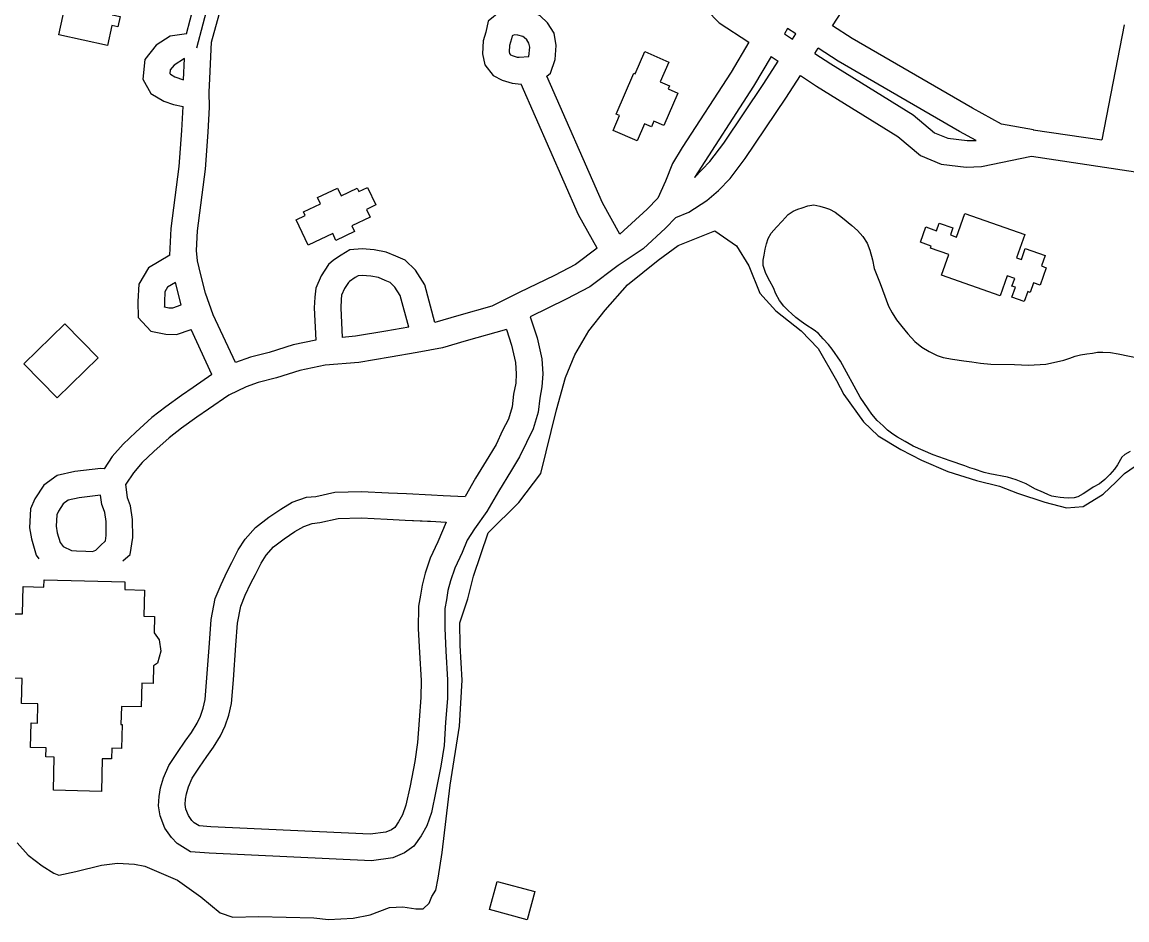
# Model space of a CAD drawing. Extents: x 3704301 to 3742427, y 506229 to 532009.
# Drawn here: x 3717640 to 3718892, y 513641 to 514658 of the extents above; entities that cross this region are included whole.
import ezdxf

# ---------------------------------------------------------------- set-up
doc = ezdxf.new("R2010")
doc.units = 0
for name, color, linetype in [('V-BLDG-OTLN', 7, 'Continuous'), ('V-ROAD-CNTR', 7, 'Continuous'), ('V-SITE-OTLN', 7, 'Continuous'), ('V-TOPO-SHOR', 7, 'Continuous')]:
    doc.layers.add(name, color=color, linetype=linetype)

msp = doc.modelspace()

# ---------------------------------------------------------------- linework, layer by layer
at = {"layer": 'V-BLDG-OTLN'}
for points in [[(3717681.3, 514643.5), (3717693.9, 514701.2), (3717746.8, 514689.7), (3717741.7, 514666.4), (3717750.8, 514664.5), (3717748.2, 514652.7), (3717741.4, 514654.2), (3717736.4, 514631.5)], [(3718312.8, 514553.8), (3718333, 514600.1), (3718334.3, 514599.6), (3718345.2, 514624.6), (3718372.5, 514612.8), (3718362.7, 514590.4), (3718373.3, 514585.7), (3718371.9, 514582.4), (3718382.7, 514577.7), (3718366.8, 514541.1), (3718355.6, 514545.9), (3718352.8, 514539.4), (3718345, 514542.7), (3718336.6, 514523.5), (3718309.5, 514535.4), (3718316.8, 514552.1)], [(3718034.2, 514437), (3718013.4, 514427.2), (3718016.4, 514420.8), (3717995.4, 514410.8), (3717991.8, 514418.6), (3717963.7, 514405.3), (3717950.2, 514433.9), (3717960.6, 514438.8), (3717958.6, 514443.1), (3717977.8, 514452.1), (3717974.5, 514459.3), (3717997.1, 514470), (3718001.1, 514461.4), (3718019.5, 514470.1), (3718021.3, 514466.2), (3718031.1, 514470.8), (3718040.5, 514450.9), (3718030, 514445.9)], [(3718707.8, 514441.4), (3718775.8, 514417.5), (3718766.5, 514391.2), (3718772, 514389.3), (3718776.4, 514401.6), (3718798.9, 514393.7), (3718794.7, 514381.8), (3718800.3, 514379.8), (3718793.4, 514360.1), (3718785.9, 514362.8), (3718782.1, 514351.9), (3718779.2, 514352.9), (3718775.1, 514341.4), (3718761.2, 514346.3), (3718765.2, 514357.6), (3718761.4, 514358.9), (3718764.5, 514367.7), (3718756, 514370.7), (3718748.1, 514348.1), (3718681.7, 514371.5), (3718689.9, 514394.8), (3718669.1, 514402.1), (3718669.9, 514404.3), (3718657.6, 514408.6), (3718663.7, 514426), (3718676, 514421.7), (3718679, 514430.3), (3718694.4, 514424.9), (3718691.6, 514417), (3718698.4, 514414.6)], [(3717725.8, 514277.9), (3717679.3, 514232.5), (3717641.7, 514271), (3717688.3, 514316.4)], [(3718212.1, 513641), (3718169.5, 513652.6), (3718178.2, 513684.6), (3718220.8, 513673)]]:
    msp.add_lwpolyline(points, close=True, dxfattribs=at)
msp.add_lwpolyline([(3717631.4, 513987.9), (3717640.2, 513987.7), (3717641.1, 514018.8), (3717664.4, 514018.1), (3717664.7, 514026.4), (3717756.3, 514023.8), (3717756.1, 514015.3), (3717778.5, 514014.7), (3717777.7, 513985), (3717789.7, 513984.7), (3717789.2, 513966.1), (3717794.9, 513958.4), (3717797.1, 513945.5), (3717793, 513931.9), (3717788.6, 513928.8), (3717788.1, 513908.9), (3717775.3, 513909.2), (3717774.6, 513882.2), (3717752.2, 513882.8), (3717751.7, 513862.5), (3717753, 513862.4), (3717752.3, 513835.3), (3717741.2, 513835.6), (3717740.9, 513823.3), (3717730.5, 513823.6), (3717729.5, 513786.4), (3717675.1, 513787.9), (3717676.2, 513825.5), (3717666.5, 513825.8), (3717666.8, 513835.8), (3717649.3, 513836.3), (3717650.1, 513864.1), (3717657, 513863.9), (3717657.6, 513885.7), (3717639, 513886.2), (3717639.8, 513914.6), (3717629.7, 513914.9)], dxfattribs=at)
at = {"layer": 'V-ROAD-CNTR'}
for points in [[(3718558.1, 514653.8), (3718598.8, 514716.9), (3718698.6, 514872.4), (3718791.6, 515030.1)], [(3718391.1, 514733.3), (3718389.4, 514731.4), (3718389.8, 514710.9), (3718401.2, 514686.7), (3718429.5, 514657.1), (3718463.1, 514635.3)], [(3717825.9, 514644.6), (3717834.4, 514676.4)], [(3717851.6, 514682.8), (3717837.2, 514628.7)], [(3717854.5, 514635.4), (3717862.9, 514666.8)], [(3718317, 514418), (3718297.2, 514453.4), (3718234.2, 514596.7), (3718238.3, 514600.4), (3718243.9, 514615.6), (3718245, 514631.5), (3718242.5, 514645.5), (3718234.9, 514657.1), (3718226.8, 514665.2), (3718218.8, 514669.5), (3718207, 514673.2), (3718194.7, 514673.8), (3718181.8, 514670.4), (3718167.8, 514659.2), (3718165.2, 514646.7), (3718162.1, 514636.9), (3718161.4, 514622.2), (3718163.9, 514609.5), (3718173.6, 514597.4), (3718183.8, 514592.1), (3718194.9, 514588.9), (3718205.4, 514587.8)], [(3718507.2, 514650.9), (3718503.7, 514644.8)], [(3718516.6, 514644.8), (3718507.2, 514650.9)], [(3718785.9, 514536.2), (3718749.6, 514542.6), (3718716.5, 514560.4), (3718580.3, 514639.4), (3718558.1, 514653.8)], [(3718888.5, 514655), (3718863.1, 514524.6)], [(3717825.9, 514644.6), (3717807.4, 514642), (3717791.5, 514631.9), (3717778.7, 514615.8), (3717776.4, 514593.5), (3717785.5, 514577.3), (3717800.4, 514568.5), (3717811.4, 514564.8), (3717822.1, 514562.3)], [(3718214.1, 514619.2), (3718214.9, 514629.8), (3718214.1, 514634.2), (3718211.5, 514638.1), (3718208.8, 514640.8), (3718207.1, 514641.7), (3718201.6, 514643.4), (3718197.8, 514643.6), (3718195.6, 514643), (3718195, 514642.5), (3718194.2, 514639.1), (3718191.9, 514631.5), (3718191.5, 514624.5), (3718191.9, 514622.5), (3718193, 514621.1), (3718195, 514620.1), (3718200.7, 514618.5)], [(3718503.7, 514644.8), (3718512.8, 514638.9)], [(3718512.8, 514638.9), (3718516.6, 514644.8)], [(3717881.6, 514272.3), (3717856.4, 514326.5), (3717847.4, 514351.1), (3717842.2, 514371.7), (3717838.6, 514387.7), (3717837.4, 514399.2), (3717838.4, 514421.7), (3717847.4, 514491.3), (3717850.7, 514533.3), (3717852.1, 514561.6), (3717851.8, 514578.8), (3717852.6, 514594.3), (3717854.5, 514635.4)], [(3718463.1, 514635.3), (3718443.1, 514601.4), (3718387.7, 514515.9), (3718376.8, 514497.9), (3718368.6, 514477.7), (3718360.2, 514458.7), (3718347.9, 514446.1), (3718317, 514418)], [(3718538, 514622.6), (3718541.8, 514628.5)], [(3718720.7, 514524.1), (3718701.9, 514534.2), (3718564.6, 514613.8), (3718541.8, 514628.5)], [(3717823.6, 514616.8), (3717811.9, 514609.3), (3717807.6, 514603.9), (3717807.2, 514599.9), (3717807.7, 514599.1), (3717812.9, 514596), (3717822.5, 514592.7)], [(3717822.5, 514592.7), (3717823.6, 514616.8)], [(3718201, 514618.4), (3718202.8, 514618.2), (3718214.1, 514619.2)], [(3718488.4, 514619), (3718468.6, 514585.6), (3718401.6, 514482.2)], [(3718401.6, 514482.2), (3718419, 514500.3), (3718434.8, 514521), (3718480.2, 514588.4), (3718496.6, 514613.7)], [(3718488.4, 514619), (3718496.6, 514613.7)], [(3718538, 514622.6), (3718556.1, 514610.9), (3718649.6, 514552.9), (3718673.5, 514532.8), (3718688.8, 514526.6), (3718710.7, 514523.9), (3718720.7, 514524.1)], [(3718380.6, 514436.7), (3718395.1, 514442.6), (3718415.6, 514456), (3718429, 514467.4), (3718441.9, 514480.7), (3718459.2, 514503.5), (3718505.3, 514571.9), (3718521.8, 514597.4)], [(3718521.8, 514597.4), (3718540, 514585.6), (3718631.9, 514528.5), (3718657.8, 514506.8), (3718681.2, 514497.3), (3718709.3, 514493.9), (3718727, 514494.3), (3718783.7, 514506.2)], [(3718291.5, 514402.1), (3718270.3, 514439.9), (3718205.4, 514587.8)], [(3717807.1, 514393.9), (3717808.5, 514424.4), (3717817.6, 514494.4), (3717820.8, 514535.2), (3717822.1, 514562.3)], [(3718785.5, 514536.2), (3718863.1, 514524.6)], [(3718783.7, 514506.2), (3718949.1, 514481.4), (3718975.8, 514476.7), (3718993.1, 514474), (3719014.4, 514471.2), (3719044.7, 514464), (3719091.5, 514453.9)], [(3718380.6, 514436.7), (3718368.8, 514424.6), (3718343.3, 514401.3), (3718315.1, 514382.3), (3718283, 514358.1), (3718256.4, 514344.1), (3718215.4, 514324.3)], [(3718107.4, 514317.7), (3718095.9, 514360.5), (3718085.3, 514377), (3718073.7, 514388.2), (3718063.3, 514392.8), (3718052.3, 514397.6), (3718038.5, 514400.1), (3718025, 514401.1), (3718011.2, 514400.2), (3718001.1, 514394), (3717992.6, 514388.2), (3717986.9, 514383.4), (3717978.5, 514370.7), (3717972.5, 514356.8), (3717971.3, 514346.3), (3717970.7, 514334.2), (3717972.5, 514297.7)], [(3718291.5, 514402.1), (3718266.9, 514383.6), (3718242.9, 514370.9), (3718203, 514351.6), (3718172.1, 514336.4), (3718134.5, 514325.6), (3718107.4, 514317.7)], [(3717807.1, 514393.9), (3717782.8, 514379.7), (3717771.8, 514361.3), (3717770.9, 514341.6), (3717771.2, 514323.5), (3717785.6, 514307.8), (3717802.6, 514304.6), (3717814.8, 514304), (3717831.1, 514309.8)], [(3717813.5, 514362.9), (3717804.6, 514357.7), (3717801.5, 514352.4), (3717800.9, 514341.1), (3717801, 514335.3), (3717801, 514335.4), (3717806.1, 514334.4), (3717810.4, 514334.2), (3717819.9, 514337.6)], [(3717819.9, 514337.6), (3717813.5, 514362.9)], [(3718077.8, 514312.4), (3718068.2, 514348.2), (3718061.9, 514357.8), (3718056.7, 514363), (3718051.3, 514365.3), (3718043.5, 514368.7), (3718034.7, 514370.3), (3718025, 514371), (3718020.6, 514370.7), (3718017.3, 514368.7), (3718010.8, 514364.3), (3718009.5, 514363.2), (3718005, 514356.3), (3718001.8, 514348.9), (3718001.2, 514343.9), (3718000.7, 514334.3), (3718002.3, 514300.9)], [(3718215.4, 514324.3), (3718223.4, 514300.2), (3718228.5, 514276.6), (3718229.8, 514259.7), (3718228.8, 514245), (3718226.3, 514232.1), (3718224.5, 514216.2), (3718219, 514197.2), (3718211.1, 514182), (3718203.4, 514165.6), (3718194.2, 514150.3), (3718179.4, 514126.2), (3718166.4, 514103.8), (3718152.3, 514083.9), (3718144, 514071), (3718138.3, 514057.2), (3718130.1, 514039.4), (3718125.1, 514025.1), (3718122.3, 514014), (3718120.5, 514003.7), (3718118.7, 513993.6), (3718118.6, 513971.5), (3718119.9, 513945.5), (3718121.8, 513913.1), (3718121.6, 513891.8), (3718119.5, 513865), (3718117.8, 513838.7), (3718114.2, 513815.3), (3718108.7, 513786.9), (3718103.5, 513762.7), (3718098.2, 513747.6), (3718091.8, 513736.2), (3718083.6, 513724.5), (3718073.2, 513716.9), (3718059.7, 513711.3), (3718035.5, 513707.9), (3717851.8, 513716.6), (3717830.6, 513718.2), (3717815.6, 513727.6), (3717809.1, 513734.3), (3717801.5, 513744.8), (3717796, 513758.8), (3717794.4, 513770.3), (3717794.9, 513780.9), (3717796.6, 513790.6), (3717799.9, 513802.1), (3717806.1, 513815.8), (3717815.8, 513830.8), (3717824.6, 513843.3), (3717831.6, 513853.3), (3717838.1, 513863.7), (3717841.7, 513871.7), (3717844.9, 513881), (3717847.1, 513890.8), (3717849.2, 513915.2), (3717851.9, 513954.4), (3717853.9, 513981.2), (3717858.5, 514005.1), (3717865.1, 514021), (3717872, 514035.8), (3717877.2, 514045.9), (3717884.5, 514060.3), (3717892.5, 514072.4), (3717904, 514085.5), (3717919.3, 514097.2), (3717932.8, 514106.1), (3717945.9, 514114.1), (3717962.1, 514119.8), (3717972.6, 514120.7), (3717994, 514125.5), (3718024.3, 514126.3), (3718054.9, 514124.9), (3718075.3, 514123.9), (3718103.8, 514122.5), (3718116.7, 514121.9), (3718141.6, 514120.7)], [(3718188.5, 514309.9), (3718142.8, 514296.8), (3718116.1, 514289), (3718087.5, 514283.7), (3718056.8, 514278.4), (3718021.1, 514272.4), (3717983.3, 514269.3), (3717954.4, 514263.5), (3717927.8, 514255), (3717907.3, 514249.9), (3717893.5, 514244.7), (3717873.8, 514235.6), (3717850.9, 514219.6), (3717837.6, 514210.4), (3717820.3, 514198.2), (3717806.2, 514187.1), (3717788.8, 514171.5), (3717775.9, 514159.3), (3717765.8, 514147.6), (3717757.2, 514134.7)], [(3717854.7, 514258.8), (3717831.1, 514309.8)], [(3718077.8, 514312.4), (3718051.8, 514307.9), (3718017.4, 514302.2), (3718002.3, 514300.9)], [(3718188.5, 514309.9), (3718194.4, 514292.2), (3718198.7, 514272.3), (3718199.7, 514259.6), (3718199, 514248.9), (3718196.6, 514236.7), (3718194.9, 514222.1), (3718191, 514208.4), (3718184.2, 514195.3), (3718176.9, 514179.7), (3718168.6, 514165.8), (3718153.6, 514141.5), (3718141.6, 514120.7)], [(3717972.5, 514297.7), (3717946.9, 514292.6), (3717919.7, 514283.9), (3717898.4, 514278.6), (3717881.6, 514272.3)], [(3717854.7, 514258.8), (3717833.7, 514244.2), (3717820.5, 514235), (3717802.4, 514222.3), (3717786.9, 514210), (3717768.5, 514193.6), (3717754.2, 514180.1), (3717741.9, 514165.9), (3717732.7, 514152), (3717728.8, 514152.2), (3717699.5, 514148.9), (3717679.4, 514144.4), (3717664.3, 514133.4), (3717654.1, 514118.1), (3717649.4, 514106.6), (3717648.1, 514085.2), (3717650.4, 514072.5), (3717655.7, 514054), (3717658.8, 514050.2)], [(3717753.8, 514047.7), (3717762.1, 514055), (3717765, 514074.2), (3717764.8, 514094.5), (3717762.7, 514110.2), (3717759.3, 514119.2), (3717757.2, 514134.7)], [(3717728.6, 514122), (3717704.5, 514119.2), (3717692, 514116.5), (3717686.2, 514112.3), (3717680.8, 514104), (3717679, 514099.8), (3717678.2, 514087), (3717679.6, 514079.3), (3717682.8, 514068.4), (3717686.3, 514064.1), (3717695.5, 514059.6), (3717701.2, 514059.2), (3717712, 514058.6), (3717719.4, 514058.5), (3717723.1, 514060), (3717728.4, 514065.3), (3717734.1, 514070.3), (3717735, 514076.3), (3717734.8, 514092.4), (3717733.5, 514102.7), (3717732, 514106.5)], [(3717732, 514106.5), (3717730, 514111.7), (3717728.6, 514122)], [(3718120.2, 514091.7), (3718110.8, 514069.3), (3718102.2, 514050.6), (3718096.4, 514033.8), (3718092.9, 514020.2), (3718091, 514008.9), (3718088.7, 513996.4), (3718088.6, 513970.8), (3718090, 513943.8), (3718091.8, 513912.3), (3718091.6, 513893.1), (3718089.6, 513867.2), (3718087.9, 513841.9), (3718084.7, 513820.5), (3718079.3, 513792.9), (3718074.5, 513770.8), (3718070.8, 513760), (3718066.4, 513752.2), (3718061.9, 513745.8), (3718058.3, 513743.2), (3718051.7, 513740.5), (3718034.1, 513738), (3717853.6, 513746.6), (3717840.2, 513747.6), (3717834.6, 513751.1), (3717832.2, 513753.6), (3717828.1, 513759.3), (3717825.2, 513766.4), (3717824.5, 513771.6), (3717824.8, 513777.6), (3717825.9, 513783.8), (3717828.2, 513791.8), (3717832.5, 513801.4), (3717840.7, 513814.1), (3717849.1, 513826.1), (3717856.6, 513836.7), (3717864.6, 513849.5), (3717869.7, 513860.8), (3717873.8, 513872.9), (3717876.8, 513886.2), (3717879.2, 513912.9), (3717881.8, 513952.3), (3717883.7, 513977.2), (3717887.4, 513996.4), (3717892.6, 514009), (3717898.9, 514022.6), (3717904, 514032.2), (3717910.5, 514045.2), (3717916.4, 514054.2), (3717924.6, 514063.5), (3717936.7, 514072.8), (3717948.9, 514080.8), (3717958.8, 514086.8), (3717968.5, 514090.2), (3717977.2, 514091), (3717997.7, 514095.6), (3718024, 514096.3), (3718053.5, 514094.9), (3718073.9, 514093.9), (3718099.2, 514092.7)], [(3718110.9, 514069.6), (3718110.8, 514069.3), (3718102.2, 514050.6), (3718096.4, 514033.8), (3718092.9, 514020.2), (3718091, 514008.9), (3718088.7, 513996.4), (3718088.6, 513970.8), (3718090, 513943.8), (3718091.8, 513912.3), (3718091.6, 513893.1), (3718089.6, 513867.2), (3718087.9, 513841.9), (3718084.7, 513820.5), (3718079.3, 513792.9), (3718074.5, 513770.8), (3718070.8, 513760), (3718066.4, 513752.2), (3718061.9, 513745.8), (3718058.3, 513743.2), (3718051.7, 513740.5), (3718034.1, 513738), (3717853.6, 513746.6), (3717840.2, 513747.6), (3717834.6, 513751.1), (3717832.2, 513753.6), (3717828.1, 513759.3), (3717825.2, 513766.4), (3717824.5, 513771.6), (3717824.8, 513777.6), (3717825.9, 513783.8), (3717828.2, 513791.8), (3717832.5, 513801.4), (3717840.7, 513814.1), (3717849.1, 513826.1), (3717856.6, 513836.7), (3717864.6, 513849.5), (3717869.7, 513860.8), (3717873.8, 513872.9), (3717876.8, 513886.2), (3717879.2, 513912.9), (3717881.8, 513952.3), (3717883.7, 513977.2), (3717887.4, 513996.4), (3717892.6, 514009), (3717898.9, 514022.6), (3717904, 514032.2), (3717910.5, 514045.2), (3717916.4, 514054.2), (3717924.6, 514063.5), (3717936.7, 514072.8), (3717948.9, 514080.8), (3717958.8, 514086.8), (3717968.5, 514090.2), (3717977.2, 514091), (3717997.7, 514095.6), (3718024, 514096.3), (3718053.5, 514094.9), (3718073.9, 514093.9), (3718102.3, 514092.6), (3718102.5, 514092.6)], [(3718099.3, 514092.7), (3718102.3, 514092.6), (3718120.2, 514091.7)]]:
    msp.add_lwpolyline(points, dxfattribs=at)
at = {"layer": 'V-SITE-OTLN'}
for points in [[(3717747.8, 513705.2), (3717767.1, 513704), (3717778.9, 513701.7), (3717815.7, 513686.1), (3717842.1, 513667.3), (3717864.1, 513648.9), (3717878.4, 513644.2), (3717907.5, 513644.7), (3717970.1, 513643.3), (3717986.9, 513641.6), (3718014.9, 513643), (3718034.1, 513646.8), (3718055.9, 513655.1), (3718071.2, 513655.9), (3718085.9, 513653.4), (3718094.3, 513653.6), (3718101.1, 513660.1), (3718103.9, 513667.5), (3718108.7, 513674.5), (3718111.1, 513688.1), (3718115.6, 513717.3), (3718124.7, 513793.8), (3718135.4, 513860.5), (3718138.2, 513912.7), (3718136.2, 513951.8), (3718135.8, 513977.5), (3718144.8, 514004.7), (3718151.1, 514030.5), (3718167.9, 514079.5), (3718202.5, 514113.8), (3718227.6, 514146.7), (3718245.4, 514218.7), (3718255.6, 514255.3), (3718266, 514281.2), (3718281.8, 514308.5), (3718300.3, 514331.8), (3718325.6, 514360.6), (3718360.3, 514388.2), (3718383, 514404.8), (3718424.6, 514421.7), (3718449.2, 514404.5), (3718463.1, 514381.8), (3718475.8, 514350.9), (3718493.7, 514330.9), (3718522.5, 514308.4), (3718541.7, 514288.4), (3718562.6, 514252.2), (3718571, 514236.2), (3718593.1, 514205.4), (3718609.6, 514189.5), (3718635.6, 514173.7), (3718658.7, 514161.9), (3718688.7, 514148.8), (3718721.3, 514138.6), (3718747.1, 514132.2), (3718767.5, 514124.4), (3718798.8, 514114.1), (3718823.2, 514107.8), (3718842.1, 514109.4), (3718864.9, 514123.3), (3718879.5, 514137.1), (3718888.9, 514146.7), (3718900.9, 514155)], [(3717634.1, 513728.4), (3717646.7, 513714.4), (3717662.6, 513702.3), (3717675.6, 513694.1), (3717681.5, 513691.8), (3717700.7, 513696), (3717729.6, 513702.9), (3717747.8, 513705.2)]]:
    msp.add_lwpolyline(points, dxfattribs=at)
at = {"layer": 'V-TOPO-SHOR'}
for points in [[(3718626.2, 514191.3), (3718620.5, 514195.8), (3718615.4, 514200.6), (3718611.9, 514203.7), (3718608.6, 514206.9), (3718602.5, 514213.8), (3718598.6, 514219.8), (3718589.5, 514233.2), (3718567.1, 514273.8), (3718557.5, 514287.7), (3718553.4, 514292.8), (3718547.4, 514299.4), (3718542, 514305.3), (3718537.1, 514309), (3718527.8, 514315), (3718522.4, 514318.9), (3718516.6, 514323.5), (3718511.8, 514327.5), (3718507.9, 514331.3), (3718503, 514336.2), (3718498.1, 514342.7), (3718493.8, 514350.1), (3718491.1, 514357), (3718487.1, 514364.4), (3718482.3, 514373.2), (3718480.8, 514377.7), (3718479.5, 514382.4), (3718479.6, 514388.4), (3718480.7, 514394.2), (3718481.9, 514400.8), (3718483.1, 514406.8), (3718485.1, 514412.9), (3718488.6, 514419), (3718494.4, 514425.6), (3718500.9, 514432.6), (3718507.6, 514440), (3718513.4, 514444), (3718518.6, 514446.2), (3718523.5, 514447.7), (3718529.9, 514450.1), (3718536.8, 514451.1), (3718543.5, 514449.7), (3718550.2, 514447.6), (3718554.8, 514446), (3718561.1, 514442.8), (3718569.4, 514436.5), (3718580, 514427.6), (3718586.3, 514422), (3718592.3, 514415.2), (3718597.2, 514407.8), (3718600.3, 514399.7), (3718603.3, 514388.9), (3718605.2, 514379), (3718611.9, 514362.1), (3718614.8, 514354.7), (3718621.3, 514336.4), (3718625.6, 514328.7), (3718630.6, 514320.8), (3718636.4, 514313.3), (3718643.4, 514304.9), (3718651.4, 514296.1), (3718659.1, 514289.9), (3718667.4, 514284.9), (3718676.6, 514280.3), (3718683.6, 514278.1), (3718694, 514276.3), (3718706.9, 514274.2), (3718715.9, 514273.1), (3718725.8, 514271.7), (3718737.3, 514270.5), (3718764.1, 514270.2), (3718780, 514269.6), (3718799.8, 514270.6), (3718811.9, 514273.1), (3718820.2, 514275.2), (3718826.9, 514277.4), (3718833.1, 514279.6), (3718839.1, 514281), (3718846.3, 514282.1), (3718852.7, 514283.1), (3718858.2, 514284.2), (3718864.4, 514284), (3718872.9, 514283.6), (3718881.9, 514282.3), (3718907.3, 514277.1)], [(3718895.3, 514171.5), (3718889.4, 514168.4), (3718886, 514165.3), (3718880.9, 514156.5), (3718877.6, 514151.5), (3718872.4, 514145.6), (3718866.7, 514139.8), (3718860.6, 514134.8), (3718853.5, 514131.2), (3718847.4, 514127.1), (3718841.9, 514123.5), (3718836, 514120.4), (3718831.8, 514119), (3718825.6, 514118.6), (3718820.1, 514119), (3718816, 514119.6), (3718810.9, 514120.2), (3718806.6, 514120.9), (3718802.7, 514122.4), (3718797.1, 514125.1), (3718787.2, 514129.3), (3718777.4, 514134.8), (3718766.3, 514139.5), (3718756.4, 514142.5), (3718736.2, 514146.4), (3718729.8, 514147.9), (3718718.8, 514151.5), (3718713.6, 514153.3), (3718708, 514155.5), (3718691.3, 514161.1), (3718672.2, 514168), (3718649.4, 514177.5), (3718640.2, 514182.8), (3718631.8, 514187.7), (3718626.2, 514191.3)]]:
    msp.add_lwpolyline(points, dxfattribs=at)

doc.saveas('drawing.dxf')
